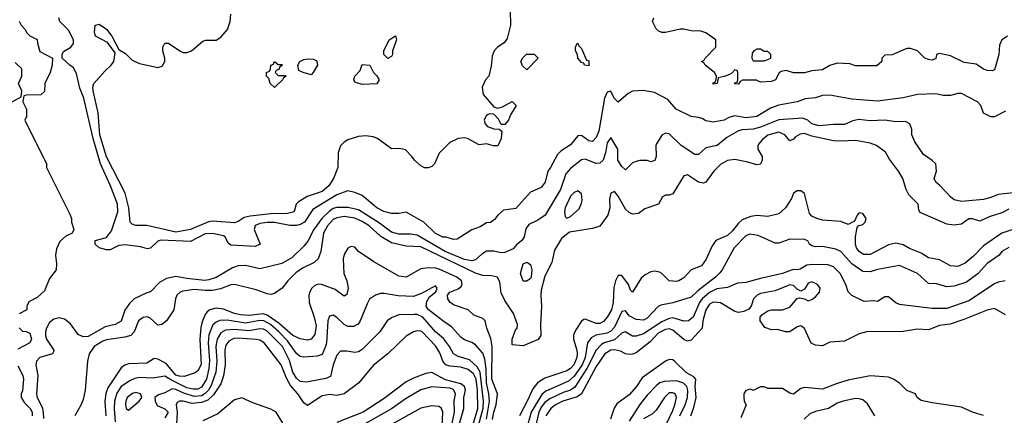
# Model space of a CAD drawing. Header units: inches. Extents: x 1793402 to 1900366, y 320852 to 470679.
# Tile 460 of 604: x 1853755 to 1859144, y 462433 to 464600. Entities that reach past the tile are written whole.
import ezdxf

# ---------------------------------------------------------------- set-up
doc = ezdxf.new("R2010")
doc.units = ezdxf.units.IN
doc.header["$MEASUREMENT"] = 0
doc.layers.add('B8456', color=7, linetype='Continuous')

msp = doc.modelspace()

# ---------------------------------------------------------------- linework, layer by layer
at = {"layer": 'B8456', "color": 4}
for points, elevation in [([(1856438.8, 464650), (1856441, 464570), (1856423.5, 464496.5), (1856407.5, 464472.5), (1856370, 464448.7), (1856351.3, 464430), (1856340.7, 464399.3), (1856335.3, 464344.7), (1856322, 464290), (1856304.7, 464270), (1856286.8, 464230), (1856291.3, 464190), (1856350, 464122), (1856370, 464116), (1856397.2, 464122.8), (1856450, 464152), (1856472, 464130), (1856442, 464078), (1856430.9, 464049.1), (1856410, 464026), (1856390, 464026), (1856375.5, 464055.5), (1856350, 464082), (1856330, 464084), (1856319.8, 464080.2), (1856310, 464075.3), (1856300.5, 464059.5), (1856297.3, 464050), (1856302.8, 464030), (1856315.5, 464015.5), (1856350, 464002), (1856379.8, 463999.8), (1856394, 463990), (1856391.1, 463948.9), (1856371.6, 463908.4), (1856348.9, 463908.9), (1856310, 463919), (1856270, 463914), (1856206, 463950), (1856190, 463953.2), (1856154, 463950), (1856110, 463928), (1856050.9, 463869.1), (1856024.7, 463810), (1856010, 463795.3), (1855990, 463789.2), (1855970, 463789.2), (1855950, 463799), (1855915.3, 463830), (1855902, 463850), (1855866.3, 463886.3), (1855834.5, 463894.5), (1855790, 463892.7), (1855714, 463950), (1855690, 463958), (1855650, 463963.7), (1855610, 463960.9), (1855550, 463940.9), (1855530, 463929.3), (1855510, 463909), (1855498.4, 463870), (1855495.8, 463790), (1855472.2, 463730), (1855447, 463690), (1855410, 463658.3), (1855329.1, 463630.9), (1855279, 463601), (1855267.7, 463590), (1855258, 463550), (1855250, 463544.7), (1855221.1, 463538.9), (1855130, 463536.5), (1855015.5, 463524.5), (1854983.7, 463516.3), (1854950, 463494), (1854930, 463487), (1854810, 463496.4), (1854788.2, 463491.8), (1854690, 463449.7), (1854610, 463435.1), (1854450, 463472.7), (1854390, 463472.7), (1854370, 463479), (1854359, 463490), (1854351.3, 463570), (1854331.5, 463650), (1854230, 463849.4), (1854193.8, 463970), (1854184, 464090), (1854156.2, 464210), (1854155.1, 464230), (1854161.2, 464250), (1854221.5, 464318.5), (1854256, 464350), (1854269.4, 464370), (1854278, 464418), (1854234.5, 464474.5), (1854169.2, 464510), (1854164, 464530), (1854168.7, 464570), (1854190, 464574.8), (1854230, 464547.3), (1854259.1, 464510), (1854296.9, 464436.9), (1854334.2, 464414.2), (1854370, 464377.3), (1854410, 464359.3), (1854510, 464337.3), (1854534.2, 464345.8), (1854549, 464370), (1854549.2, 464390), (1854539, 464430), (1854539, 464450), (1854548.7, 464471.3), (1854570, 464471.3), (1854632, 464430), (1854650, 464421), (1854670, 464421), (1854695.3, 464430), (1854757.2, 464482.8), (1854772.9, 464487.1), (1854830, 464488), (1854856, 464504), (1854893, 464547), (1854907.3, 464590), (1854910, 464631)], 284), ([(1853752.7, 464592.7), (1853762, 464570), (1853785.4, 464545.4), (1853792, 464530), (1853810, 464512), (1853850.9, 464490.9), (1853851.6, 464471.6), (1853865.4, 464425.4), (1853934, 464390), (1853932, 464350), (1853922, 464310), (1853892, 464250), (1853890, 464206), (1853871.1, 464188.9), (1853792.7, 464187.3), (1853778, 464182), (1853772, 464150), (1853792, 464110), (1853792, 464070), (1853782, 464050), (1853902, 463810), (1853902, 463790), (1854030, 463534), (1854038, 463510), (1854038, 463490), (1854051.3, 463450), (1854042, 463430), (1854006.4, 463413.6), (1853975.3, 463384.7), (1853955.3, 463344.7), (1853950.7, 463310), (1853956.8, 463263.2), (1853954.8, 463230), (1853917.5, 463182.5), (1853890, 463114), (1853850, 463079), (1853805.4, 463054.6), (1853794, 463030), (1853794, 463010), (1853751.6, 462988.4)], 288), ([(1859150, 464098), (1859091.3, 464068.7), (1859070, 464068.7), (1859030, 464088), (1859015.3, 464130), (1858998, 464150), (1858910, 464195.3), (1858890, 464195.3), (1858850, 464184), (1858810, 464184), (1858770, 464194), (1858669.3, 464189.3), (1858590, 464172.3), (1858450, 464154), (1858310, 464164.5), (1858190, 464186), (1858150, 464185.2), (1858110, 464172.7), (1858053.7, 464166.3), (1858010, 464149.3), (1857910, 464132.3), (1857865.3, 464114.7), (1857790, 464069.6), (1857730, 464062.9), (1857670, 464074), (1857636.1, 464063.9), (1857610, 464049.5), (1857550, 464039.3), (1857510, 464046), (1857490, 464059), (1857470, 464064), (1857429.4, 464069.4), (1857348, 464110), (1857302, 464162), (1857230, 464200.9), (1857167.1, 464212.9), (1857110, 464209), (1857084.5, 464195.5), (1857030, 464148.7), (1857009, 464170), (1856990, 464208), (1856970, 464202), (1856956.3, 464170), (1856925.7, 463990), (1856910, 463955.1), (1856890, 463932.7), (1856870, 463936), (1856830, 463966), (1856810, 463964), (1856770, 463914), (1856718, 463882), (1856698, 463862), (1856661, 463790), (1856646, 463770), (1856630.8, 463710), (1856610, 463681.2), (1856550, 463656), (1856470, 463565.2), (1856403.5, 463556.5), (1856371.3, 463530), (1856354.4, 463505.6), (1856330.9, 463489.1), (1856310, 463488), (1856274.4, 463465.6), (1856230, 463448.7), (1856150, 463398), (1856130, 463395.3), (1856089.1, 463409.1), (1856070, 463409.3), (1856030, 463429.5), (1855966, 463490), (1855870, 463545.2), (1855830, 463539), (1855790, 463539), (1855748.7, 463550), (1855710, 463569.3), (1855630, 463637.2), (1855590, 463654), (1855550, 463662), (1855490, 463640.9), (1855359.9, 463560.1), (1855313, 463490), (1855290, 463478), (1855270, 463472.3), (1855232.9, 463472.9), (1855150, 463489.4), (1855110, 463489.4), (1855070, 463483.7), (1855050, 463475.1), (1855042.8, 463470), (1855038.8, 463450), (1855071.3, 463370), (1855042.8, 463357.2), (1854910, 463365.2), (1854896, 463376), (1854879, 463410), (1854870, 463416), (1854809.4, 463429.4), (1854770, 463427), (1854690, 463385.6), (1854527.5, 463392.5), (1854510, 463386.6), (1854470, 463348.7), (1854454.8, 463345.2), (1854415.3, 463355.3), (1854330, 463367.3), (1854297.6, 463362.4), (1854250, 463339.3), (1854230, 463339.3), (1854190, 463349.3), (1854168, 463370), (1854168, 463390), (1854230, 463406), (1854257.4, 463442.6), (1854292.3, 463547.7), (1854289.7, 463590), (1854251.1, 463690), (1854197.3, 463810), (1854157.6, 463950), (1854106.6, 464170), (1854084.4, 464224.4), (1854065.1, 464305.1), (1854050, 464335.3), (1854028.7, 464350), (1853988, 464390), (1853988, 464410), (1853994.6, 464425.4), (1854035.3, 464450), (1854048.7, 464470), (1854049, 464490), (1854022, 464542), (1853974, 464590), (1853969, 464610)], 288), ([(1859162, 464510), (1859131.3, 464490), (1859118.8, 464461.2), (1859114, 464410), (1859096.9, 464343.1), (1859090, 464326), (1859079.6, 464320.4), (1859050, 464322), (1859030, 464329), (1858990, 464356), (1858924.8, 464364.8), (1858850, 464401.2), (1858790, 464415.3), (1858774, 464410), (1858770, 464388), (1858750, 464378), (1858730, 464382), (1858709.1, 464389.1), (1858668.9, 464428.9), (1858630, 464442), (1858610, 464442), (1858530, 464408), (1858490, 464406), (1858474, 464390), (1858474, 464370), (1858447.3, 464347.3), (1858330, 464348), (1858298, 464358), (1858230, 464362), (1858190, 464348.7), (1858150, 464325.2), (1858090, 464319), (1858050, 464309.2), (1857990, 464309), (1857950, 464322), (1857923.6, 464316.4), (1857911.6, 464308.4), (1857891.3, 464270), (1857870, 464262), (1857810, 464258), (1857788.4, 464268.4), (1857712, 464268), (1857698, 464262), (1857690, 464246), (1857668.4, 464248.4), (1857670, 464254), (1857682, 464258), (1857686, 464270), (1857686, 464310), (1857682, 464322), (1857670, 464326), (1857652.7, 464307.3), (1857639.6, 464300.4), (1857611.6, 464288.4), (1857578, 464282), (1857572, 464250), (1857550, 464246), (1857550, 464254), (1857562, 464258), (1857567.3, 464272.7), (1857568, 464290), (1857558, 464310), (1857506, 464350), (1857502, 464362), (1857486, 464370), (1857502, 464378), (1857506, 464390), (1857566, 464450), (1857566, 464490), (1857510, 464528), (1857483.6, 464536.4), (1857430, 464538), (1857390, 464548), (1857370, 464548), (1857290, 464529), (1857269, 464529), (1857250, 464538), (1857238, 464550), (1857218, 464590), (1857226, 464610)], 284), ([(1853690, 464138), (1853762, 464178), (1853766, 464210), (1853748, 464250), (1853766, 464290), (1853766, 464330), (1853730, 464366)], 288), ([(1859210, 463654), (1859110, 463641.6), (1859070, 463625.1), (1859030, 463615.1), (1858910, 463604), (1858870, 463614), (1858850, 463629), (1858792, 463692), (1858769, 463710), (1858761.2, 463730), (1858772.7, 463770), (1858769, 463810), (1858750, 463829), (1858701.5, 463861.5), (1858655.3, 463930), (1858639, 463970), (1858638, 463998), (1858628, 464030), (1858603.1, 464043.1), (1858550, 464041.2), (1858490, 464049.3), (1858410, 464046.6), (1858347.5, 464052.5), (1858314.4, 464045.6), (1858270, 464026), (1858210, 464026.6), (1858130, 464018), (1858090, 464029.4), (1858069.6, 464049.6), (1858039.6, 464059.6), (1857910, 464051.5), (1857810, 464011.1), (1857770, 464000.4), (1857710, 463996.9), (1857688.7, 463991.3), (1857626.2, 463953.8), (1857572, 463910), (1857510, 463898), (1857470, 463862), (1857450, 463862), (1857375.3, 463910), (1857310, 463975.3), (1857290, 463979), (1857270, 463968), (1857239.8, 463920.2), (1857236, 463910), (1857238, 463850), (1857230.7, 463829.3), (1857210, 463822), (1857188.9, 463828.9), (1857150, 463829), (1857130, 463824), (1857110, 463815.3), (1857070, 463778), (1857050, 463795.3), (1857029.5, 463830), (1857029.2, 463890), (1856990, 463955.3), (1856970, 463926), (1856960.5, 463870), (1856947.7, 463830), (1856930, 463814.5), (1856910, 463811.8), (1856850, 463836.2), (1856830, 463832.3), (1856770, 463785.1), (1856744.2, 463755.8), (1856715.3, 463670), (1856630.3, 463529.7), (1856590, 463501.2), (1856542.5, 463477.5), (1856524.9, 463455.1), (1856515.5, 463410), (1856502.8, 463390), (1856473.4, 463366.6), (1856455.6, 463344.4), (1856410, 463325.1), (1856390, 463322.9), (1856350, 463331.6), (1856310, 463331.6), (1856284.6, 463315.4), (1856250, 463283.7), (1856230, 463279.5), (1856190, 463285.7), (1856082.9, 463330), (1855930, 463418.7), (1855894.6, 463425.4), (1855830, 463424.7), (1855790, 463436.9), (1855724.9, 463484.9), (1855610, 463558.3), (1855550, 463571.1), (1855490, 463571.1), (1855470, 463565.1), (1855450, 463551.3), (1855408.4, 463511.6), (1855365.3, 463450), (1855332.4, 463387.6), (1855310, 463359), (1855244.1, 463295.9), (1855190, 463263.7), (1855070, 463235.1), (1854990, 463252.7), (1854950, 463252.3), (1854918.8, 463241.2), (1854830, 463187), (1854790, 463174), (1854768.1, 463171.9), (1854670, 463181.3), (1854610, 463193.6), (1854558.3, 463181.7), (1854520.3, 463159.7), (1854470, 463109.2), (1854450, 463104), (1854382, 463070), (1854355.3, 463044.7), (1854330.6, 463009.4), (1854310, 462949.2), (1854278, 462930), (1854223.4, 462916.6), (1854130, 462865.1), (1854102, 462862), (1854075.6, 462875.6), (1854033.1, 462933.1), (1854000.1, 462960.1), (1853970, 462966), (1853940.7, 462959.3), (1853918, 462942), (1853900.5, 462910), (1853895.5, 462890), (1853895.5, 462870), (1853902, 462850), (1853942, 462790), (1853939.6, 462780.4), (1853934, 462770), (1853864.7, 462750), (1853846, 462730), (1853842.8, 462710), (1853854, 462650), (1853846, 462550), (1853850.6, 462530), (1853877, 462477), (1853883.7, 462450), (1853884.9, 462415.1)], 292), ([(1859170, 463562.9), (1859130, 463542), (1859060.6, 463519.4), (1859010, 463497), (1858970, 463509.4), (1858950, 463509.3), (1858910, 463479.5), (1858870, 463475.1), (1858830, 463479.3), (1858683.7, 463543.7), (1858677.2, 463557.2), (1858673.2, 463590), (1858621.3, 463641.3), (1858607.3, 463670), (1858589.3, 463730), (1858565.2, 463770), (1858515.3, 463835.3), (1858493.4, 463873.4), (1858444, 463910), (1858410, 463923.6), (1858330, 463938.7), (1858250, 463934), (1858210, 463937), (1858090, 463961.7), (1858050, 463975.8), (1858026.3, 463973.7), (1858001.7, 463958.3), (1857990, 463945.2), (1857970, 463937.2), (1857942.7, 463970), (1857910, 463984.2), (1857850, 463967), (1857818, 463942), (1857799.8, 463920.2), (1857794.8, 463910), (1857794.8, 463890), (1857818, 463850), (1857818, 463830), (1857810, 463808.7), (1857790, 463804), (1857740.2, 463820.2), (1857670, 463834.5), (1857630, 463829.5), (1857590, 463806), (1857554.8, 463770), (1857511.3, 463710), (1857495.3, 463704.7), (1857470, 463709.2), (1857410, 463749.2), (1857390, 463744), (1857330, 463646), (1857310, 463638), (1857290, 463638), (1857274, 463630), (1857251, 463589), (1857176.8, 463563.2), (1857142, 463538), (1857110, 463534), (1857090, 463544), (1857070, 463561.2), (1857030, 463633.2), (1857010, 463659), (1856990.9, 463649.1), (1856984.1, 463615.9), (1856984.4, 463570), (1856974.4, 463530), (1856930.5, 463469.5), (1856890, 463455.3), (1856763.6, 463436.4), (1856719.6, 463400.4), (1856682, 463338), (1856667.3, 463270), (1856630, 463195.3), (1856610, 463118), (1856607, 463090), (1856611.8, 463030), (1856604.6, 462930), (1856607.7, 462870), (1856592.3, 462847.7), (1856510, 462814), (1856450, 462818), (1856449.6, 462850), (1856470, 462904.7), (1856478, 462910), (1856479, 462930), (1856458, 462990), (1856410, 463061.2), (1856390, 463104), (1856382, 463162), (1856370, 463188.7), (1856336.5, 463196.5), (1856290, 463199.5), (1856250, 463212.3), (1855950, 463356.4), (1855870, 463358.9), (1855790, 463376.9), (1855731.7, 463411.7), (1855667.6, 463470), (1855630, 463494.7), (1855590, 463512.4), (1855530, 463521.7), (1855490, 463515.4), (1855470, 463505.1), (1855438.9, 463470), (1855416.9, 463430), (1855403.1, 463330), (1855387.7, 463290), (1855367.3, 463270), (1855302, 463238), (1855266.8, 463213.2), (1855223, 463170), (1855191.5, 463128.5), (1855150, 463099.3), (1855130, 463095.1), (1855110, 463098), (1855050, 463119.5), (1854930, 463149.6), (1854910, 463147.6), (1854853.8, 463126.2), (1854810, 463117.2), (1854770, 463115.6), (1854710, 463121.1), (1854646.9, 463113.1), (1854632.7, 463107.3), (1854614.8, 463090), (1854607.3, 463070), (1854598.8, 463010), (1854558, 462950), (1854532, 462930), (1854510, 462926.6), (1854466.3, 462966.3), (1854450, 462971.3), (1854430, 462968), (1854404.9, 462950), (1854381.6, 462890), (1854362.8, 462870), (1854330, 462860.5), (1854230, 462846.6), (1854210, 462839.7), (1854163, 462810), (1854134.9, 462770), (1854126, 462730), (1854112.7, 462570), (1854101.4, 462518.6), (1854090, 462488), (1854056, 462430)], 296), ([(1859191.3, 463450), (1859131, 463430), (1859030, 463360.7), (1858976.1, 463303.9), (1858930, 463266.6), (1858890, 463247.3), (1858850, 463251.8), (1858790, 463283.7), (1858730, 463295.1), (1858690, 463320.9), (1858626.2, 463346.2), (1858590, 463366.6), (1858550, 463375.1), (1858510, 463366), (1858410, 463314.5), (1858374.2, 463314.2), (1858349.3, 463330), (1858336, 463350), (1858329.4, 463370.6), (1858329.2, 463410.8), (1858338, 463462), (1858348, 463472), (1858370, 463478), (1858382, 463490), (1858388, 463510), (1858370, 463538), (1858350, 463542), (1858338, 463530), (1858323.6, 463496.4), (1858290, 463478), (1858250, 463495.3), (1858150, 463500.9), (1858118, 463510), (1858090, 463524), (1858078.6, 463538.6), (1858050, 463648), (1858030, 463662), (1858010, 463662), (1857991.1, 463648.9), (1857979.8, 463620.2), (1857947.3, 463570), (1857910, 463537), (1857850, 463522), (1857790, 463527), (1857757.5, 463522.5), (1857710, 463502.7), (1857690, 463486), (1857657.2, 463442.8), (1857630, 463417), (1857566, 463390), (1857542.8, 463357.2), (1857512.4, 463287.6), (1857487.7, 463252.3), (1857430, 463229.2), (1857390, 463185.2), (1857362, 463170), (1857350, 463165.2), (1857310, 463169.3), (1857269.5, 463209.5), (1857256.6, 463216.6), (1857230, 463222), (1857210, 463218.7), (1857177.8, 463202.2), (1857155.9, 463184.1), (1857110, 463108), (1857098, 463118), (1857087, 463150), (1857050, 463199), (1857030, 463199), (1857015.5, 463170), (1857006.9, 463133.1), (1857003.7, 463050), (1856994.9, 463010), (1856970.4, 462970), (1856950, 462947), (1856930, 462936.2), (1856910, 462936.2), (1856850, 462959), (1856842.8, 462957.2), (1856830, 462948.7), (1856798.8, 462901.2), (1856786.4, 462873.6), (1856786, 462850), (1856804.6, 462790), (1856806.3, 462770), (1856804.9, 462750), (1856788.5, 462710), (1856770, 462689.7), (1856750, 462676.9), (1856630, 462636.2), (1856589.1, 462610.9), (1856563, 462577), (1856533.4, 462510), (1856490, 462429.3)], 304), ([(1859170, 463352.3), (1859131, 463330), (1859116, 463310), (1859050, 463263.7), (1859000.7, 463210), (1858938, 463162), (1858870, 463139.3), (1858830, 463137.2), (1858772.5, 463152.5), (1858730, 463154), (1858669, 463210), (1858570, 463252.7), (1858450, 463232), (1858410, 463218), (1858370, 463220.9), (1858310, 463262), (1858249.7, 463329.7), (1858222, 463342), (1858150, 463357.2), (1858110, 463355.3), (1858090, 463362), (1858078, 463370), (1858068.4, 463388.4), (1858050, 463395.3), (1857970, 463397.2), (1857910, 463375.3), (1857890, 463375.3), (1857797.5, 463417.5), (1857750, 463424.5), (1857730, 463416.2), (1857665.5, 463350), (1857600.5, 463230), (1857586.4, 463213.6), (1857563.8, 463190), (1857466, 463114), (1857430, 463079.5), (1857330, 463049.7), (1857263.4, 463036.6), (1857250, 463029.2), (1857190, 462965.2), (1857170, 462953.2), (1857130, 462957), (1857090, 462978), (1857070, 463005.2), (1857050, 463001.2), (1857010, 462915.1), (1856990, 462893.3), (1856970, 462883.5), (1856908.9, 462871.1), (1856882.2, 462857.8), (1856862, 462830), (1856849.2, 462750), (1856832.9, 462710), (1856790, 462646.9), (1856759.5, 462620.5), (1856634.7, 462565.3), (1856613.6, 462546.4), (1856554, 462450), (1856536, 462384)], 308), ([(1856343.5, 462410), (1856349.8, 462450), (1856363.5, 462490), (1856369.8, 462550), (1856339.4, 462630), (1856341.7, 462810), (1856334.3, 462854.3), (1856312.3, 462910), (1856302.7, 462950), (1856290, 462962.7), (1856241.2, 462981.2), (1856208.7, 463010), (1856130, 463037.2), (1856110, 463053.2), (1856098, 463070), (1856096.2, 463090), (1856110, 463107.7), (1856154.9, 463125.1), (1856170, 463137.3), (1856176.3, 463150), (1856173, 463170), (1856147, 463190), (1856050, 463233.5), (1856030, 463238.3), (1855990, 463240.5), (1855950, 463234.5), (1855870, 463189.3), (1855830, 463195.1), (1855693.3, 463273.3), (1855610, 463329.2), (1855590, 463353.2), (1855570, 463357.2), (1855550, 463349), (1855530, 463314), (1855524.9, 463290), (1855528.4, 463210), (1855544.9, 463170), (1855553, 463130), (1855546, 463094), (1855530, 463085.2), (1855482.3, 463122.3), (1855406, 463150), (1855390, 463151.1), (1855370, 463143.6), (1855353, 463130), (1855342, 463110), (1855337, 463090), (1855338.7, 463050), (1855366, 462970), (1855376.7, 462923.3), (1855370, 462875.3), (1855350, 462849.3), (1855330, 462845.2), (1855290, 462852), (1855250, 462869.7), (1855175.4, 462935.4), (1855110, 462982.2), (1855088, 462988), (1855010, 462979.3), (1854962.7, 462982.7), (1854929.8, 462989.8), (1854870, 463014.3), (1854830, 463019.7), (1854796, 463010), (1854781.2, 462998.8), (1854770, 462985.2), (1854754.3, 462945.7), (1854746.5, 462913.5), (1854740.2, 462850), (1854748.5, 462711.5), (1854730, 462676), (1854714.6, 462665.4), (1854654.2, 462645.8), (1854630, 462646.6), (1854610, 462653), (1854556.8, 462716.8), (1854510, 462740.5), (1854490, 462743.7), (1854450, 462718), (1854350, 462714.5), (1854330, 462707), (1854310, 462692.3), (1854237.4, 462582.6), (1854227.1, 462552.9), (1854220.9, 462510), (1854226.9, 462430)], 304), ([(1859149, 463169), (1859110, 463162.7), (1859090, 463152.7), (1858950, 463059.5), (1858830, 463018.4), (1858750, 463018), (1858570, 463039), (1858550, 463048.7), (1858510, 463082), (1858490, 463082), (1858450, 463055.3), (1858430, 463059), (1858376.4, 463056.4), (1858310, 463089), (1858290, 463109), (1858276, 463150), (1858246.6, 463210), (1858210, 463246.6), (1858177.5, 463257.5), (1858090, 463259.6), (1858063.9, 463256.1), (1858026.4, 463233.6), (1858010, 463229.5), (1857988.8, 463231.2), (1857929.5, 463209.5), (1857810, 463182.9), (1857730, 463159.5), (1857683.4, 463156.6), (1857630, 463132.3), (1857570, 463125.1), (1857530, 463105.4), (1857490.3, 463070), (1857476.5, 463050), (1857440.4, 462970), (1857414.8, 462950), (1857390, 462948), (1857330, 462966.3), (1857310, 462963.5), (1857270, 462945.7), (1857170, 462879.7), (1857130, 462867), (1857110, 462867), (1857069.3, 462889.3), (1857050, 462883.6), (1857010, 462846.9), (1856954, 462830), (1856939, 462821), (1856910.2, 462789.8), (1856859.7, 462690), (1856793.2, 462586.8), (1856770, 462571.1), (1856730, 462557.3), (1856657.4, 462522.6), (1856630, 462503.5), (1856610, 462478), (1856596.9, 462450), (1856571.9, 462348.1)], 312), ([(1856309.2, 462410.8), (1856326.5, 462510), (1856323.1, 462550), (1856309.9, 462610), (1856308.2, 462688.2), (1856300.7, 462740.7), (1856290, 462773.2), (1856250, 462819.3), (1856230, 462832.3), (1856190, 462846), (1856170, 462860.9), (1856118, 462918), (1856070, 462949.5), (1855990, 463012.7), (1855979.6, 463030), (1855982.9, 463057.1), (1855997.5, 463082.5), (1856032.3, 463110), (1856039, 463130), (1856030, 463142), (1855958, 463102), (1855910, 463084.5), (1855827.2, 463087.2), (1855750, 463099.3), (1855730, 463099.3), (1855702, 463090), (1855670, 463068.7), (1855655.9, 463044.1), (1855618.8, 462950), (1855607.7, 462932.3), (1855581.4, 462918.6), (1855550, 462919.5), (1855530, 462929.5), (1855490, 462969.2), (1855470, 462981.2), (1855450, 462975.3), (1855440.5, 462950), (1855433.4, 462830), (1855428.7, 462810), (1855410, 462766.6), (1855382.8, 462757.2), (1855310, 462751.8), (1855290, 462754.5), (1855270, 462772), (1855220.4, 462840.4), (1855173.7, 462890), (1855128.3, 462930), (1855090.6, 462950.6), (1855070, 462951.7), (1854990, 462937.6), (1854890, 462953.5), (1854850, 462951.3), (1854830, 462943.6), (1854812.5, 462927.5), (1854790, 462874), (1854786, 462830), (1854793, 462733), (1854789.2, 462690), (1854777.2, 462630), (1854750, 462586.9), (1854730, 462575.1), (1854704.6, 462575.4), (1854670, 462583.1), (1854584.9, 462624.9), (1854550, 462647), (1854483.1, 462636.9), (1854410, 462639.7), (1854385.2, 462634.8), (1854358, 462622), (1854310.5, 462590), (1854285.9, 462554.1), (1854272.9, 462510), (1854271.5, 462468.5), (1854277.4, 462397.4)], 308), ([(1859150, 462984), (1859090, 463017.2), (1859050, 463009.2), (1858923.1, 462956.9), (1858847.1, 462932.9), (1858790, 462924.2), (1858730, 462900.5), (1858670, 462904.5), (1858590, 462892), (1858390, 462889.3), (1858350, 462879.3), (1858270, 462839), (1858190, 462833.2), (1858150, 462813.2), (1858110, 462817.2), (1858087.5, 462827.5), (1858050, 462908.7), (1858030, 462922), (1858010, 462918), (1857970, 462889.2), (1857946, 462890), (1857903.1, 462903.1), (1857870, 462901.2), (1857833.6, 462913.6), (1857808.7, 462950), (1857808, 462970), (1857816.4, 462983.6), (1857850, 463004.7), (1857870, 463011.3), (1857930, 463011.3), (1857970, 463024.7), (1858010, 463072), (1858023.1, 463076.9), (1858050, 463071.3), (1858070, 463060.7), (1858090, 463066.8), (1858110, 463081), (1858132.1, 463107.9), (1858137.2, 463130), (1858122, 463150), (1858090, 463163.7), (1858070, 463156), (1858050, 463124), (1858030, 463113.2), (1858010, 463124), (1857990, 463144.5), (1857970, 463146.6), (1857890, 463115.1), (1857810, 463100.9), (1857791, 463090), (1857771, 463070), (1857758, 463030), (1857746.4, 463013.6), (1857719.1, 463000.9), (1857690, 462996), (1857670, 463001.2), (1857590, 463049.4), (1857550, 463053.3), (1857530, 463040.7), (1857510.4, 463010), (1857494.9, 462950), (1857491, 462910), (1857430, 462843.7), (1857410, 462839.5), (1857390, 462847.3), (1857330, 462898.4), (1857310, 462906), (1857290, 462903.5), (1857250, 462882), (1857205.5, 462834.5), (1857130, 462774.5), (1857110, 462767), (1857090, 462766.6), (1857070, 462769.4), (1857043.3, 462783.3), (1857010, 462791.2), (1856990, 462789.6), (1856958.4, 462770), (1856910, 462700.7), (1856829.1, 462550.9), (1856805.8, 462534.2), (1856728, 462510), (1856688, 462490), (1856661.6, 462470), (1856635.3, 462430)], 316), ([(1856258.3, 462350), (1856292.3, 462472.3), (1856293.2, 462510), (1856274.6, 462670), (1856258.8, 462698.8), (1856216, 462736), (1856154.5, 462754.5), (1856130, 462769.3), (1856107.6, 462810), (1856074.2, 462854.2), (1856030, 462889.6), (1855962, 462970), (1855930, 462985.6), (1855914.6, 462985.4), (1855830, 462982.7), (1855790, 462966), (1855766.8, 462950), (1855726.8, 462890), (1855630, 462792.7), (1855610, 462781.2), (1855590, 462777.2), (1855544.7, 462784.7), (1855510, 462784), (1855490, 462762), (1855470.5, 462710), (1855455.3, 462644.7), (1855430, 462633.6), (1855325.2, 462614.8), (1855290, 462618.4), (1855270, 462636.2), (1855250, 462669.4), (1855232.4, 462732.4), (1855193.5, 462810), (1855110, 462894), (1855090, 462905.1), (1855070, 462907.1), (1855010, 462895.1), (1854930, 462903.5), (1854881, 462899), (1854854.8, 462885.2), (1854835.6, 462850), (1854829.1, 462810), (1854833.6, 462730), (1854829.1, 462670), (1854803.6, 462596.4), (1854787.7, 462570), (1854770, 462552.3), (1854750, 462540.3), (1854710, 462536.2), (1854653.7, 462553.7), (1854610, 462574.2), (1854590, 462577.4), (1854550, 462555.6), (1854514.4, 462545.6), (1854494.8, 462530), (1854495.5, 462510), (1854507.1, 462487.1), (1854550, 462467.7), (1854567.7, 462450), (1854550, 462419.3)], 312), ([(1853751.6, 462911.6), (1853770, 462894), (1853790, 462892), (1853810, 462882), (1853818.8, 462850), (1853810, 462829.3), (1853745.4, 462794.6)], 288), ([(1856227.7, 462352.3), (1856261.8, 462470), (1856261.2, 462570), (1856252.7, 462630), (1856239.3, 462659.3), (1856210, 462683.5), (1856170, 462696.4), (1856110, 462701.5), (1856087.6, 462710), (1856070, 462729.6), (1856055.2, 462775.2), (1856031.8, 462811.8), (1855957.2, 462890), (1855950, 462894.5), (1855930, 462895.1), (1855910, 462889.3), (1855870, 462866), (1855770, 462769.2), (1855690, 462705.2), (1855611, 462610), (1855530.8, 462550), (1855490, 462540.5), (1855450, 462547.3), (1855410, 462539.6), (1855330, 462486.6), (1855310, 462501.2), (1855277.6, 462550), (1855236.9, 462596.9), (1855215.7, 462635.7), (1855185.1, 462710), (1855092.3, 462830), (1855070, 462843.6), (1855050, 462848), (1854950, 462856), (1854926.8, 462853.2), (1854900.2, 462839.8), (1854883.9, 462816.1), (1854878.3, 462790), (1854878.5, 462710), (1854871.1, 462648.9), (1854855.1, 462604.9), (1854815.2, 462544.8), (1854783.9, 462516.1), (1854750, 462502.4), (1854698, 462498), (1854650, 462509.6), (1854630, 462509.5), (1854617.5, 462502.5), (1854610.5, 462489.5), (1854616.2, 462450), (1854610.3, 462349.7)], 316), ([(1853744.2, 462704.2), (1853772.7, 462650), (1853775.5, 462630), (1853770, 462566), (1853762, 462550), (1853762, 462530), (1853780.9, 462500.9), (1853812.4, 462470), (1853822.4, 462450), (1853823.8, 462430)], 288), ([(1857427.6, 462430), (1857445.3, 462474.7), (1857457.3, 462530), (1857452.8, 462590), (1857455.1, 462630), (1857444.2, 462644.2), (1857405.1, 462665.1), (1857339.3, 462730), (1857330, 462736.2), (1857310, 462738.7), (1857290, 462729.6), (1857162.5, 462637.5), (1857130.2, 462589.8), (1857090, 462545.2), (1857023.9, 462496.1), (1857008.7, 462471.3), (1856988.6, 462411.4)], 324), ([(1856157.1, 462370), (1856186.2, 462470), (1856186.2, 462530), (1856195.3, 462570), (1856189.7, 462590), (1856170, 462606), (1856086.4, 462626.4), (1856010, 462667.8), (1855978.3, 462661.7), (1855910, 462637), (1855870, 462616.2), (1855750, 462525.6), (1855634, 462450), (1855490, 462393)], 324), ([(1859030, 462432.3), (1858970, 462449.6), (1858910, 462477), (1858750, 462500.9), (1858690, 462514), (1858668, 462530), (1858658, 462550), (1858610, 462568), (1858570, 462608.7), (1858538, 462630), (1858510, 462642), (1858410, 462649.4), (1858290, 462624.5), (1858230, 462606.6), (1858150, 462575.1), (1858050, 462585.2), (1858030, 462579), (1857990, 462549.2), (1857970, 462554), (1857930, 462579), (1857850, 462579), (1857830, 462588), (1857810, 462588), (1857770, 462568), (1857755.3, 462575.3), (1857730, 462568.7), (1857718.8, 462550), (1857718.8, 462530), (1857721, 462510), (1857732, 462490), (1857701.4, 462418.6)], 324), ([(1857367.6, 462430), (1857397.3, 462490), (1857409.8, 462530), (1857412, 462568), (1857406.9, 462590), (1857388.9, 462608.9), (1857350, 462621), (1857282.5, 462617.5), (1857258.8, 462610), (1857241.5, 462598.5), (1857190, 462543.7), (1857150, 462492.3), (1857090, 462401.2)], 328), ([(1856121.4, 462390), (1856135.6, 462450), (1856132.6, 462510), (1856139.7, 462550), (1856130, 462573.3), (1856110, 462581.3), (1856010, 462589.6), (1855950, 462571.6), (1855870, 462525.1), (1855790, 462467.6), (1855610, 462365.6)], 328), ([(1857267, 462330), (1857330, 462458.8), (1857341.6, 462490), (1857349.3, 462530), (1857342, 462550), (1857330, 462556), (1857310, 462555.1), (1857284, 462530), (1857238.4, 462461.6), (1857218.4, 462441.6), (1857170, 462413.6)], 332), ([(1855194.5, 462390), (1855159, 462450), (1855130, 462466), (1855030, 462501.2), (1854970, 462529.2), (1854930, 462517), (1854838.8, 462441.2), (1854757.4, 462402.6)], 324), ([(1858436, 462430), (1858394.8, 462494.8), (1858370, 462517.2), (1858350, 462522.7), (1858330, 462525.2), (1858262, 462510), (1858230, 462499.3), (1858182, 462470), (1858110, 462453.2), (1858079.8, 462440.2), (1858048.1, 462411.9)], 328), ([(1856067.6, 462370), (1856071.8, 462450), (1856064, 462470), (1856050, 462481.2), (1856010, 462485.2), (1855950, 462472), (1855790, 462382)], 332)]:
    msp.add_lwpolyline(points, dxfattribs=dict(at, elevation=elevation))
for points, elevation in [([(1855770, 464388), (1855748.4, 464408.4), (1855748, 464430), (1855778, 464490), (1855812, 464512), (1855818, 464490), (1855796, 464430), (1855794.8, 464410), (1855790, 464398)], 276), ([(1856870, 464348), (1856846, 464350), (1856842, 464362), (1856830, 464366), (1856809.1, 464389.1), (1856808, 464410), (1856798, 464430), (1856798, 464450), (1856806, 464470), (1856810.6, 464470.6), (1856816, 464456), (1856830, 464442), (1856858, 464378), (1856870, 464374)], 284), ([(1857810, 464438), (1857790, 464438), (1857774, 464430), (1857763.6, 464416.4), (1857762, 464390), (1857770, 464374), (1857830, 464374), (1857850, 464382), (1857866, 464390), (1857866, 464410), (1857850, 464426), (1857830, 464426)], 284), ([(1855350, 464298), (1855306, 464310), (1855282, 464322), (1855278, 464350), (1855288.9, 464371.1), (1855310, 464382), (1855330, 464384.7), (1855363.6, 464383.6), (1855376.9, 464376.9), (1855382, 464370), (1855384.7, 464350), (1855362, 464310)], 276), ([(1856530, 464326), (1856507.3, 464347.3), (1856498, 464370), (1856508.9, 464391.1), (1856529.1, 464410.9), (1856571.6, 464411.6), (1856592, 464390)], 284), ([(1855170, 464354), (1855190, 464354), (1855194, 464350), (1855178, 464342), (1855172.7, 464327.3), (1855158, 464322), (1855154, 464310), (1855170, 464294), (1855210, 464294), (1855214, 464290), (1855198, 464282), (1855194, 464270), (1855150, 464229), (1855126, 464250), (1855118, 464278), (1855106, 464290), (1855106, 464310), (1855122, 464318), (1855128.4, 464331.6), (1855129, 464350), (1855143.1, 464356.9), (1855150, 464371.3)], 276), ([(1855630, 464244), (1855590, 464258), (1855584, 464270), (1855589, 464290), (1855619, 464321), (1855630, 464354), (1855671.3, 464351.3), (1855692, 464310), (1855710, 464292), (1855722, 464270), (1855710, 464249.2)], 276), ([(1856810, 463662), (1856790, 463653.2), (1856770, 463634), (1856740.7, 463570), (1856736, 463550), (1856741, 463521), (1856750, 463512), (1856770, 463522), (1856816.5, 463563.5), (1856830, 463594), (1856833.2, 463610), (1856830, 463646)], 296), ([(1856510, 463168), (1856495.3, 463210), (1856510, 463262), (1856530, 463271), (1856550, 463258), (1856558.8, 463230), (1856554, 463190), (1856550, 463182), (1856530, 463168)], 292), ([(1854390, 462557), (1854372.3, 462552.3), (1854343.8, 462530), (1854335.5, 462510), (1854334, 462490), (1854338, 462470), (1854350, 462461), (1854409.3, 462510), (1854424, 462530), (1854415.3, 462550)], 312)]:
    msp.add_lwpolyline(points, close=True, dxfattribs=dict(at, elevation=elevation))

doc.saveas('drawing.dxf')
